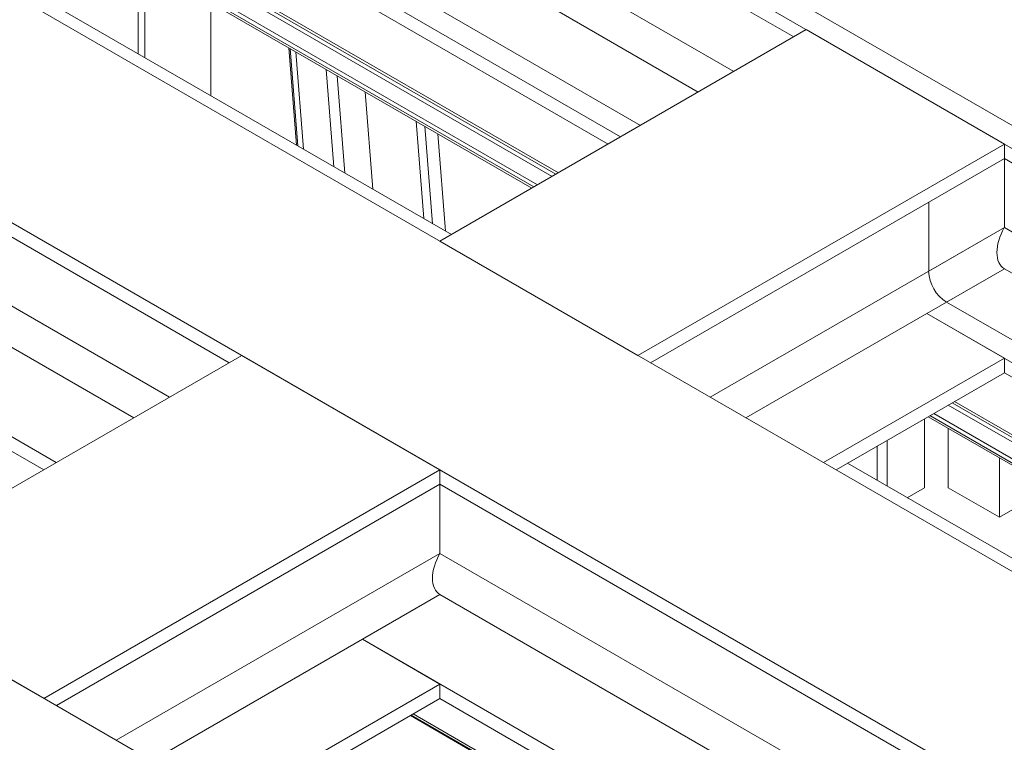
# Model space of a CAD drawing. Header units: millimetres. Extents: x 525 to 29324, y 175 to 20618.
# Tile 496 of 588: x 22929 to 23984, y 15700 to 16474. Entities that reach past the tile are written whole.
import ezdxf

# ---------------------------------------------------------------- set-up
doc = ezdxf.new("R2010")
doc.units = ezdxf.units.MM
doc.linetypes.add('SLD-Continua', pattern=[0])

msp = doc.modelspace()

# ---------------------------------------------------------------- linework, layer by layer
at = {"color": 7, "linetype": 'SLD-Continua', "lineweight": 18, "ltscale": 35}
for p, q in [((25426, 15055.3), (21735.9, 17185)), ((25426, 15055.3), (21735.9, 17185)), ((25426, 15055.3), (21735.9, 17185)), ((25426, 15055.3), (21735.9, 17185)), ((25426, 15055.3), (21735.9, 17185)), ((25426, 15055.3), (21735.9, 17185)), ((25426, 15055.3), (21735.9, 17185)), ((25426, 15055.3), (21735.9, 17185)), ((25213.8, 14932.8), (21523.8, 17062.5)), ((25213.8, 14932.8), (21523.8, 17062.5)), ((25213.8, 14932.8), (21523.8, 17062.5)), ((25213.8, 14932.8), (21523.8, 17062.5)), ((25213.8, 14932.8), (21523.8, 17062.5)), ((25213.8, 14932.8), (21523.8, 17062.5)), ((25213.8, 14932.8), (21523.8, 17062.5)), ((25213.8, 14932.8), (21523.8, 17062.5)), ((23758.2, 16455.3), (22993.8, 16896.5)), ((23758.2, 16455.3), (22993.8, 16896.5)), ((23758.2, 16455.3), (22993.8, 16896.5)), ((23758.2, 16455.3), (22993.8, 16896.5)), ((23758.2, 16455.3), (22993.8, 16896.5)), ((23758.2, 16455.3), (22993.8, 16896.5)), ((23758.2, 16455.3), (22993.8, 16896.5)), ((23758.2, 16455.3), (22993.8, 16896.5)), ((24789.6, 14688), (21088.2, 16824.2)), ((24789.6, 14688), (21088.2, 16824.2)), ((24789.6, 14688), (21088.2, 16824.2)), ((24789.6, 14688), (21088.2, 16824.2)), ((24789.6, 14688), (21088.2, 16824.2)), ((24789.6, 14688), (21088.2, 16824.2)), ((24789.6, 14688), (21088.2, 16824.2)), ((24789.6, 14688), (21088.2, 16824.2)), ((23694.1, 16418.3), (22993.8, 16822.5)), ((23694.1, 16418.3), (22993.8, 16822.5)), ((23694.1, 16418.3), (22993.8, 16822.5)), ((23694.1, 16418.3), (22993.8, 16822.5)), ((23694.1, 16418.3), (22993.8, 16822.5)), ((23694.1, 16418.3), (22993.8, 16822.5)), ((23694.1, 16418.3), (22993.8, 16822.5)), ((23694.1, 16418.3), (22993.8, 16822.5)), ((23694.1, 16418.3), (22993.8, 16822.5)), ((23655.9, 16396.3), (22993.8, 16778.4)), ((23655.9, 16396.3), (22993.8, 16778.4)), ((23655.9, 16396.3), (22993.8, 16778.4)), ((23655.9, 16396.3), (22993.8, 16778.4)), ((23655.9, 16396.3), (22993.8, 16778.4)), ((23655.9, 16396.3), (22993.8, 16778.4)), ((23655.9, 16396.3), (22993.8, 16778.4)), ((23655.9, 16396.3), (22993.8, 16778.4)), ((23655.9, 16396.3), (22993.8, 16778.4)), ((23594, 16360.6), (22931.9, 16742.7)), ((25436.9, 15526.5), (23333.2, 16740.6)), ((23572.8, 16348.3), (22910.7, 16730.4)), ((23572.8, 16348.3), (22910.7, 16730.4)), ((23572.8, 16348.3), (22910.7, 16730.4)), ((23572.8, 16348.3), (22910.7, 16730.4)), ((23572.8, 16348.3), (22910.7, 16730.4)), ((23572.8, 16348.3), (22910.7, 16730.4)), ((23572.8, 16348.3), (22910.7, 16730.4)), ((23572.8, 16348.3), (22910.7, 16730.4)), ((25426.3, 15508.1), (23312, 16728.3)), ((25426.3, 15508.1), (23312, 16728.3)), ((25426.3, 15508.1), (23312, 16728.3)), ((25426.3, 15508.1), (23312, 16728.3)), ((25426.3, 15508.1), (23312, 16728.3)), ((25426.3, 15508.1), (23312, 16728.3)), ((25426.3, 15508.1), (23312, 16728.3)), ((25426.3, 15508.1), (23312, 16728.3)), ((23559.4, 16340.6), (22993.8, 16667)), ((23559.4, 16340.6), (22993.8, 16667)), ((23559.4, 16340.6), (22993.8, 16667)), ((23559.4, 16340.6), (22993.8, 16667)), ((23559.4, 16340.6), (22993.8, 16667)), ((23559.4, 16340.6), (22993.8, 16667)), ((23559.4, 16340.6), (22993.8, 16667)), ((23559.4, 16340.6), (22993.8, 16667)), ((22937.8, 16634.6), (23503.4, 16308.2)), ((23506.1, 16309.8), (22940.6, 16636.2)), ((23506.1, 16309.8), (22940.6, 16636.2)), ((23506.1, 16309.8), (22940.6, 16636.2)), ((23506.1, 16309.8), (22940.6, 16636.2)), ((23506.1, 16309.8), (22940.6, 16636.2)), ((23506.1, 16309.8), (22940.6, 16636.2)), ((23506.1, 16309.8), (22940.6, 16636.2)), ((23506.1, 16309.8), (22940.6, 16636.2)), ((23506.1, 16309.8), (22940.6, 16636.2)), ((23483.8, 16296.9), (22918.3, 16623.4)), ((23483.8, 16296.9), (22918.3, 16623.4)), ((23483.8, 16296.9), (22918.3, 16623.4)), ((23483.8, 16296.9), (22918.3, 16623.4)), ((23483.8, 16296.9), (22918.3, 16623.4)), ((23483.8, 16296.9), (22918.3, 16623.4)), ((23483.8, 16296.9), (22918.3, 16623.4)), ((23483.8, 16296.9), (22918.3, 16623.4)), ((23499.5, 16306), (22933.9, 16632.4)), ((23499.5, 16306), (22933.9, 16632.4)), ((23499.5, 16306), (22933.9, 16632.4)), ((23499.5, 16306), (22933.9, 16632.4)), ((23499.5, 16306), (22933.9, 16632.4)), ((23499.5, 16306), (22933.9, 16632.4)), ((23499.5, 16306), (22933.9, 16632.4)), ((23499.5, 16306), (22933.9, 16632.4)), ((23477.7, 16293.4), (22912.1, 16619.8)), ((23477.7, 16293.4), (22912.1, 16619.8)), ((23477.7, 16293.4), (22912.1, 16619.8)), ((23477.7, 16293.4), (22912.1, 16619.8)), ((23477.7, 16293.4), (22912.1, 16619.8)), ((23477.7, 16293.4), (22912.1, 16619.8)), ((23477.7, 16293.4), (22912.1, 16619.8)), ((23477.7, 16293.4), (22912.1, 16619.8)), ((23479.8, 16294.6), (22914.2, 16621)), ((23479.8, 16294.6), (22914.2, 16621)), ((23479.8, 16294.6), (22914.2, 16621)), ((23479.8, 16294.6), (22914.2, 16621)), ((23479.8, 16294.6), (22914.2, 16621)), ((23479.8, 16294.6), (22914.2, 16621)), ((23479.8, 16294.6), (22914.2, 16621)), ((23479.8, 16294.6), (22914.2, 16621)), ((23391.5, 16243.6), (22825.9, 16570.1)), ((23391.5, 16243.6), (22825.9, 16570.1)), ((23391.5, 16243.6), (22825.9, 16570.1)), ((23391.5, 16243.6), (22825.9, 16570.1)), ((23391.5, 16243.6), (22825.9, 16570.1)), ((23391.5, 16243.6), (22825.9, 16570.1)), ((23391.5, 16243.6), (22825.9, 16570.1)), ((23391.5, 16243.6), (22825.9, 16570.1)), ((23153.6, 16106.4), (22389.2, 16547.5)), ((23153.6, 16106.4), (22389.2, 16547.5)), ((23153.6, 16106.4), (22389.2, 16547.5)), ((23153.6, 16106.4), (22389.2, 16547.5)), ((23153.6, 16106.4), (22389.2, 16547.5)), ((23153.6, 16106.4), (22389.2, 16547.5)), ((23153.6, 16106.4), (22389.2, 16547.5)), ((23153.6, 16106.4), (22389.2, 16547.5)), ((23056, 16536.7), (23056, 16437.2)), ((23056, 16536.7), (23056, 16437.2)), ((23056, 16536.7), (23056, 16437.2)), ((23063.1, 16532.7), (23063.1, 16433.1)), ((23063.1, 16532.7), (23063.1, 16433.1)), ((23063.1, 16532.7), (23063.1, 16433.1)), ((23133.8, 16491.8), (23133.8, 16392.3)), ((23133.8, 16491.8), (23133.8, 16392.3)), ((23133.8, 16491.8), (23133.8, 16392.3)), ((23089.5, 16069.4), (22389.2, 16473.6)), ((23089.5, 16069.4), (22389.2, 16473.6)), ((23089.5, 16069.4), (22389.2, 16473.6)), ((23089.5, 16069.4), (22389.2, 16473.6)), ((23089.5, 16069.4), (22389.2, 16473.6)), ((23089.5, 16069.4), (22389.2, 16473.6)), ((23089.5, 16069.4), (22389.2, 16473.6)), ((23089.5, 16069.4), (22389.2, 16473.6)), ((23379.2, 16236.6), (23771.6, 16463.1)), ((23379.2, 16236.6), (23771.6, 16463.1)), ((23379.2, 16236.6), (23771.6, 16463.1)), ((23379.2, 16236.6), (23771.6, 16463.1)), ((23379.2, 16236.6), (23771.6, 16463.1)), ((23379.2, 16236.6), (23771.6, 16463.1)), ((23379.2, 16236.6), (23771.6, 16463.1)), ((23379.2, 16236.6), (23771.6, 16463.1)), ((23983.8, 16340.6), (23771.6, 16463.1)), ((23983.8, 16340.6), (23771.6, 16463.1)), ((23983.8, 16340.6), (23771.6, 16463.1)), ((23983.8, 16340.6), (23771.6, 16463.1)), ((23983.8, 16340.6), (23771.6, 16463.1)), ((23983.8, 16340.6), (23771.6, 16463.1)), ((23983.8, 16340.6), (23771.6, 16463.1)), ((23983.8, 16340.6), (23771.6, 16463.1)), ((23225.6, 16339.3), (23217.4, 16443.6)), ((23225.6, 16339.3), (23217.4, 16443.6)), ((23225.6, 16339.3), (23217.4, 16443.6)), ((23227.1, 16338.5), (23218.8, 16442.8)), ((23227.1, 16338.5), (23218.8, 16442.8)), ((23227.1, 16338.5), (23218.8, 16442.8)), ((23233, 16335.1), (23224.7, 16439.4)), ((23233, 16335.1), (23224.7, 16439.4)), ((23233, 16335.1), (23224.7, 16439.4)), ((23051.3, 16047.3), (22389.2, 16429.5)), ((23051.3, 16047.3), (22389.2, 16429.5)), ((23051.3, 16047.3), (22389.2, 16429.5)), ((23051.3, 16047.3), (22389.2, 16429.5)), ((23051.3, 16047.3), (22389.2, 16429.5)), ((23051.3, 16047.3), (22389.2, 16429.5)), ((23051.3, 16047.3), (22389.2, 16429.5)), ((23051.3, 16047.3), (22389.2, 16429.5)), ((23265.7, 16316.2), (23257.4, 16420.5)), ((23265.7, 16316.2), (23257.4, 16420.5)), ((23265.7, 16316.2), (23257.4, 16420.5)), ((23277.5, 16309.4), (23269.3, 16413.7)), ((23277.5, 16309.4), (23269.3, 16413.7)), ((23277.5, 16309.4), (23269.3, 16413.7)), ((23307.2, 16292.2), (23299, 16396.5)), ((23307.2, 16292.2), (23299, 16396.5)), ((23307.2, 16292.2), (23299, 16396.5)), ((22968.3, 15999.4), (22306.2, 16381.5)), ((22968.3, 15999.4), (22306.2, 16381.5)), ((22968.3, 15999.4), (22306.2, 16381.5)), ((22968.3, 15999.4), (22306.2, 16381.5)), ((22968.3, 15999.4), (22306.2, 16381.5)), ((22968.3, 15999.4), (22306.2, 16381.5)), ((22968.3, 15999.4), (22306.2, 16381.5)), ((22968.3, 15999.4), (22306.2, 16381.5)), ((23353.6, 16365), (23361.9, 16260.7)), ((23353.6, 16365), (23361.9, 16260.7)), ((23353.6, 16365), (23361.9, 16260.7)), ((23353.6, 16365), (23361.9, 16260.7)), ((23353.6, 16365), (23361.9, 16260.7)), ((23362.9, 16359.6), (23371.2, 16255.3)), ((23362.9, 16359.6), (23371.2, 16255.3)), ((23362.9, 16359.6), (23371.2, 16255.3)), ((23362.9, 16359.6), (23371.2, 16255.3)), ((23362.9, 16359.6), (23371.2, 16255.3)), ((23377.1, 16351.5), (23385.3, 16247.2)), ((23377.1, 16351.5), (23385.3, 16247.2)), ((23377.1, 16351.5), (23385.3, 16247.2)), ((23377.1, 16351.5), (23385.3, 16247.2)), ((23377.1, 16351.5), (23385.3, 16247.2)), ((23591.3, 16114.1), (23983.8, 16340.6)), ((23591.3, 16114.1), (23983.8, 16340.6)), ((23591.3, 16114.1), (23983.8, 16340.6)), ((23591.3, 16114.1), (23983.8, 16340.6)), ((23591.3, 16114.1), (23983.8, 16340.6)), ((23591.3, 16114.1), (23983.8, 16340.6)), ((23591.3, 16114.1), (23983.8, 16340.6)), ((23591.3, 16114.1), (23983.8, 16340.6)), ((23983.8, 16325.1), (23983.8, 16340.6)), ((23983.8, 16325.1), (23983.8, 16340.6)), ((23983.8, 16325.1), (23983.8, 16340.6)), ((23983.8, 16325.1), (23983.8, 16340.6)), ((23983.8, 16325.1), (23983.8, 16340.6)), ((23983.8, 16325.1), (23983.8, 16340.6)), ((23983.8, 16325.1), (23983.8, 16340.6)), ((23983.8, 16325.1), (23983.8, 16340.6)), ((22954.8, 15991.6), (22389.2, 16318)), ((22954.8, 15991.6), (22389.2, 16318)), ((22954.8, 15991.6), (22389.2, 16318)), ((22954.8, 15991.6), (22389.2, 16318)), ((22954.8, 15991.6), (22389.2, 16318)), ((22954.8, 15991.6), (22389.2, 16318)), ((22954.8, 15991.6), (22389.2, 16318)), ((22954.8, 15991.6), (22389.2, 16318)), ((23604.8, 16106.4), (23983.8, 16325.1)), ((23604.8, 16106.4), (23983.8, 16325.1)), ((23604.8, 16106.4), (23983.8, 16325.1)), ((23604.8, 16106.4), (23983.8, 16325.1)), ((23604.8, 16106.4), (23983.8, 16325.1)), ((23604.8, 16106.4), (23983.8, 16325.1)), ((23604.8, 16106.4), (23983.8, 16325.1)), ((23604.8, 16106.4), (23983.8, 16325.1)), ((23983.8, 16251.1), (23983.8, 16325.1)), ((24748.1, 15884), (23983.8, 16325.1)), ((24748.1, 15884), (23983.8, 16325.1)), ((24748.1, 15884), (23983.8, 16325.1)), ((24748.1, 15884), (23983.8, 16325.1)), ((24748.1, 15884), (23983.8, 16325.1)), ((24748.1, 15884), (23983.8, 16325.1)), ((24748.1, 15884), (23983.8, 16325.1)), ((24748.1, 15884), (23983.8, 16325.1)), ((23983.8, 16251.1), (23983.8, 16325.1)), ((23983.8, 16251.1), (23983.8, 16325.1)), ((23983.8, 16251.1), (23983.8, 16325.1)), ((23983.8, 16251.1), (23983.8, 16325.1)), ((23983.8, 16251.1), (23983.8, 16325.1)), ((23983.8, 16251.1), (23983.8, 16325.1)), ((23983.8, 16251.1), (23983.8, 16325.1)), ((23983.8, 16251.1), (23983.8, 16325.1)), ((23902.8, 16278.4), (23902.8, 16204.4)), ((23668.8, 16069.4), (23983.8, 16251.1)), ((23668.8, 16069.4), (23983.8, 16251.1)), ((23668.8, 16069.4), (23983.8, 16251.1)), ((23668.8, 16069.4), (23983.8, 16251.1)), ((23668.8, 16069.4), (23983.8, 16251.1)), ((23668.8, 16069.4), (23983.8, 16251.1)), ((23668.8, 16069.4), (23983.8, 16251.1)), ((23668.8, 16069.4), (23983.8, 16251.1)), ((23902.8, 16204.4), (23983.8, 16251.1)), ((24684.1, 15847), (23983.8, 16251.1)), ((24684.1, 15847), (23983.8, 16251.1)), ((24684.1, 15847), (23983.8, 16251.1)), ((24684.1, 15847), (23983.8, 16251.1)), ((24684.1, 15847), (23983.8, 16251.1)), ((24684.1, 15847), (23983.8, 16251.1)), ((24684.1, 15847), (23983.8, 16251.1)), ((24684.1, 15847), (23983.8, 16251.1)), ((24684.1, 15847), (23983.8, 16251.1)), ((23591.3, 16114.1), (23379.2, 16236.6)), ((23591.3, 16114.1), (23379.2, 16236.6)), ((23591.3, 16114.1), (23379.2, 16236.6)), ((23591.3, 16114.1), (23379.2, 16236.6)), ((23591.3, 16114.1), (23379.2, 16236.6)), ((23591.3, 16114.1), (23379.2, 16236.6)), ((23591.3, 16114.1), (23379.2, 16236.6)), ((23591.3, 16114.1), (23379.2, 16236.6)), ((23983.8, 16207.1), (23900.7, 16159.1)), ((23983.8, 16207.1), (23900.7, 16159.1)), ((23983.8, 16207.1), (23900.7, 16159.1)), ((23983.8, 16207.1), (23900.7, 16159.1)), ((23983.8, 16207.1), (23900.7, 16159.1)), ((23983.8, 16207.1), (23900.7, 16159.1)), ((23983.8, 16207.1), (23900.7, 16159.1)), ((23983.8, 16207.1), (23900.7, 16159.1)), ((23983.8, 16207.1), (23921.9, 16171.3)), ((24645.9, 15824.9), (23983.8, 16207.1)), ((24645.9, 15824.9), (23983.8, 16207.1)), ((24645.9, 15824.9), (23983.8, 16207.1)), ((24645.9, 15824.9), (23983.8, 16207.1)), ((24645.9, 15824.9), (23983.8, 16207.1)), ((24645.9, 15824.9), (23983.8, 16207.1)), ((24645.9, 15824.9), (23983.8, 16207.1)), ((24645.9, 15824.9), (23983.8, 16207.1)), ((24645.9, 15824.9), (23983.8, 16207.1)), ((24584, 15789.2), (23921.9, 16171.3)), ((23707, 16047.3), (23900.7, 16159.1)), ((23707, 16047.3), (23900.7, 16159.1)), ((23707, 16047.3), (23900.7, 16159.1)), ((23707, 16047.3), (23900.7, 16159.1)), ((23707, 16047.3), (23900.7, 16159.1)), ((23707, 16047.3), (23900.7, 16159.1)), ((23707, 16047.3), (23900.7, 16159.1)), ((23707, 16047.3), (23900.7, 16159.1)), ((24562.8, 15777), (23900.7, 16159.1)), ((24562.8, 15777), (23900.7, 16159.1)), ((24562.8, 15777), (23900.7, 16159.1)), ((24562.8, 15777), (23900.7, 16159.1)), ((24562.8, 15777), (23900.7, 16159.1)), ((24562.8, 15777), (23900.7, 16159.1)), ((24562.8, 15777), (23900.7, 16159.1)), ((24562.8, 15777), (23900.7, 16159.1)), ((23983.8, 16111.1), (23900.7, 16159.1)), ((23983.8, 16111.1), (23900.7, 16159.1)), ((23983.8, 16111.1), (23900.7, 16159.1)), ((23983.8, 16111.1), (23900.7, 16159.1)), ((23983.8, 16111.1), (23900.7, 16159.1)), ((23983.8, 16111.1), (23900.7, 16159.1)), ((23983.8, 16111.1), (23900.7, 16159.1)), ((23983.8, 16111.1), (23900.7, 16159.1)), ((22742.8, 15869.3), (23167.1, 16114.1)), ((22742.8, 15869.3), (23167.1, 16114.1)), ((22742.8, 15869.3), (23167.1, 16114.1)), ((22742.8, 15869.3), (23167.1, 16114.1)), ((22742.8, 15869.3), (23167.1, 16114.1)), ((22742.8, 15869.3), (23167.1, 16114.1)), ((22742.8, 15869.3), (23167.1, 16114.1)), ((22742.8, 15869.3), (23167.1, 16114.1)), ((23379.2, 15991.7), (23167.1, 16114.1)), ((23379.2, 15991.7), (23167.1, 16114.1)), ((23379.2, 15991.7), (23167.1, 16114.1)), ((23379.2, 15991.7), (23167.1, 16114.1)), ((23379.2, 15991.7), (23167.1, 16114.1)), ((23379.2, 15991.7), (23167.1, 16114.1)), ((23379.2, 15991.7), (23167.1, 16114.1)), ((23379.2, 15991.7), (23167.1, 16114.1)), ((23790.1, 15999.4), (23983.8, 16111.1)), ((23790.1, 15999.4), (23983.8, 16111.1)), ((23790.1, 15999.4), (23983.8, 16111.1)), ((23790.1, 15999.4), (23983.8, 16111.1)), ((23790.1, 15999.4), (23983.8, 16111.1)), ((23790.1, 15999.4), (23983.8, 16111.1)), ((23790.1, 15999.4), (23983.8, 16111.1)), ((23790.1, 15999.4), (23983.8, 16111.1)), ((23983.8, 16095.6), (23983.8, 16111.1)), ((23983.8, 16095.6), (23983.8, 16111.1)), ((23983.8, 16095.6), (23983.8, 16111.1)), ((23983.8, 16095.6), (23983.8, 16111.1)), ((23983.8, 16095.6), (23983.8, 16111.1)), ((23983.8, 16095.6), (23983.8, 16111.1)), ((23983.8, 16095.6), (23983.8, 16111.1)), ((23983.8, 16095.6), (23983.8, 16111.1)), ((23803.6, 15991.6), (23983.8, 16095.6)), ((23803.6, 15991.6), (23983.8, 16095.6)), ((23803.6, 15991.6), (23983.8, 16095.6)), ((23803.6, 15991.6), (23983.8, 16095.6)), ((23803.6, 15991.6), (23983.8, 16095.6)), ((23803.6, 15991.6), (23983.8, 16095.6)), ((23803.6, 15991.6), (23983.8, 16095.6)), ((23803.6, 15991.6), (23983.8, 16095.6)), ((24549.3, 15769.2), (23983.8, 16095.6)), ((24549.3, 15769.2), (23983.8, 16095.6)), ((24549.3, 15769.2), (23983.8, 16095.6)), ((24549.3, 15769.2), (23983.8, 16095.6)), ((24549.3, 15769.2), (23983.8, 16095.6)), ((24549.3, 15769.2), (23983.8, 16095.6)), ((24549.3, 15769.2), (23983.8, 16095.6)), ((24549.3, 15769.2), (23983.8, 16095.6)), ((23927.8, 16063.3), (24493.3, 15736.9)), ((24496.1, 15738.5), (23930.5, 16064.9)), ((24496.1, 15738.5), (23930.5, 16064.9)), ((24496.1, 15738.5), (23930.5, 16064.9)), ((24496.1, 15738.5), (23930.5, 16064.9)), ((24496.1, 15738.5), (23930.5, 16064.9)), ((24496.1, 15738.5), (23930.5, 16064.9)), ((24496.1, 15738.5), (23930.5, 16064.9)), ((24496.1, 15738.5), (23930.5, 16064.9)), ((24496.1, 15738.5), (23930.5, 16064.9)), ((24489.4, 15734.6), (23923.8, 16061)), ((24489.4, 15734.6), (23923.8, 16061)), ((24489.4, 15734.6), (23923.8, 16061)), ((24489.4, 15734.6), (23923.8, 16061)), ((24489.4, 15734.6), (23923.8, 16061)), ((24489.4, 15734.6), (23923.8, 16061)), ((24489.4, 15734.6), (23923.8, 16061)), ((24489.4, 15734.6), (23923.8, 16061)), ((23898.2, 16046.3), (23898.2, 15972.5)), ((24467.6, 15722.1), (23902.1, 16048.5)), ((24467.6, 15722.1), (23902.1, 16048.5)), ((24467.6, 15722.1), (23902.1, 16048.5)), ((24467.6, 15722.1), (23902.1, 16048.5)), ((24467.6, 15722.1), (23902.1, 16048.5)), ((24467.6, 15722.1), (23902.1, 16048.5)), ((24467.6, 15722.1), (23902.1, 16048.5)), ((24467.6, 15722.1), (23902.1, 16048.5)), ((24469.7, 15723.3), (23904.1, 16049.7)), ((24469.7, 15723.3), (23904.1, 16049.7)), ((24469.7, 15723.3), (23904.1, 16049.7)), ((24469.7, 15723.3), (23904.1, 16049.7)), ((24469.7, 15723.3), (23904.1, 16049.7)), ((24469.7, 15723.3), (23904.1, 16049.7)), ((24469.7, 15723.3), (23904.1, 16049.7)), ((24469.7, 15723.3), (23904.1, 16049.7)), ((24473.8, 15725.6), (23908.2, 16052)), ((24473.8, 15725.6), (23908.2, 16052)), ((24473.8, 15725.6), (23908.2, 16052)), ((24473.8, 15725.6), (23908.2, 16052)), ((24473.8, 15725.6), (23908.2, 16052)), ((24473.8, 15725.6), (23908.2, 16052)), ((24473.8, 15725.6), (23908.2, 16052)), ((24473.8, 15725.6), (23908.2, 16052)), ((23923.7, 16036), (23923.7, 15972.5)), ((23858.3, 16023.2), (23858.3, 15974.2)), ((23847.7, 16017.1), (23847.7, 15980.3)), ((23978.5, 16004.4), (23978.5, 15940.9)), ((22954.9, 15746.8), (23379.2, 15991.7)), ((22954.9, 15746.8), (23379.2, 15991.7)), ((22954.9, 15746.8), (23379.2, 15991.7)), ((22954.9, 15746.8), (23379.2, 15991.7)), ((22954.9, 15746.8), (23379.2, 15991.7)), ((22954.9, 15746.8), (23379.2, 15991.7)), ((22954.9, 15746.8), (23379.2, 15991.7)), ((22954.9, 15746.8), (23379.2, 15991.7)), ((23379.2, 15976.2), (23379.2, 15991.7)), ((23379.2, 15976.2), (23379.2, 15991.7)), ((23379.2, 15976.2), (23379.2, 15991.7)), ((23379.2, 15976.2), (23379.2, 15991.7)), ((23379.2, 15976.2), (23379.2, 15991.7)), ((23379.2, 15976.2), (23379.2, 15991.7)), ((23379.2, 15976.2), (23379.2, 15991.7)), ((23379.2, 15976.2), (23379.2, 15991.7)), ((24381.4, 15672.3), (23815.8, 15998.7)), ((24381.4, 15672.3), (23815.8, 15998.7)), ((24381.4, 15672.3), (23815.8, 15998.7)), ((24381.4, 15672.3), (23815.8, 15998.7)), ((24381.4, 15672.3), (23815.8, 15998.7)), ((24381.4, 15672.3), (23815.8, 15998.7)), ((24381.4, 15672.3), (23815.8, 15998.7)), ((24381.4, 15672.3), (23815.8, 15998.7)), ((22968.4, 15739.1), (23379.2, 15976.2)), ((22968.4, 15739.1), (23379.2, 15976.2)), ((22968.4, 15739.1), (23379.2, 15976.2)), ((22968.4, 15739.1), (23379.2, 15976.2)), ((22968.4, 15739.1), (23379.2, 15976.2)), ((22968.4, 15739.1), (23379.2, 15976.2)), ((22968.4, 15739.1), (23379.2, 15976.2)), ((22968.4, 15739.1), (23379.2, 15976.2)), ((24143.6, 15535), (23379.2, 15976.2)), ((24143.6, 15535), (23379.2, 15976.2)), ((24143.6, 15535), (23379.2, 15976.2)), ((24143.6, 15535), (23379.2, 15976.2)), ((24143.6, 15535), (23379.2, 15976.2)), ((24143.6, 15535), (23379.2, 15976.2)), ((24143.6, 15535), (23379.2, 15976.2)), ((24143.6, 15535), (23379.2, 15976.2)), ((23379.2, 15902.2), (23379.2, 15976.2)), ((23379.2, 15902.2), (23379.2, 15976.2)), ((23379.2, 15902.2), (23379.2, 15976.2)), ((23379.2, 15902.2), (23379.2, 15976.2)), ((23379.2, 15902.2), (23379.2, 15976.2)), ((23379.2, 15902.2), (23379.2, 15976.2)), ((23379.2, 15902.2), (23379.2, 15976.2)), ((23379.2, 15902.2), (23379.2, 15976.2)), ((23879.7, 15961.8), (23898.2, 15972.5)), ((23923.7, 15972.5), (23978.5, 15940.9)), ((23978.5, 15940.9), (24013.8, 15961.3)), ((23032.5, 15702.1), (23379.2, 15902.2)), ((23032.5, 15702.1), (23379.2, 15902.2)), ((23032.5, 15702.1), (23379.2, 15902.2)), ((23032.5, 15702.1), (23379.2, 15902.2)), ((23032.5, 15702.1), (23379.2, 15902.2)), ((23032.5, 15702.1), (23379.2, 15902.2)), ((23032.5, 15702.1), (23379.2, 15902.2)), ((23032.5, 15702.1), (23379.2, 15902.2)), ((24079.5, 15498), (23379.2, 15902.2)), ((24079.5, 15498), (23379.2, 15902.2)), ((24079.5, 15498), (23379.2, 15902.2)), ((24079.5, 15498), (23379.2, 15902.2)), ((24079.5, 15498), (23379.2, 15902.2)), ((24079.5, 15498), (23379.2, 15902.2)), ((24079.5, 15498), (23379.2, 15902.2)), ((24079.5, 15498), (23379.2, 15902.2)), ((22954.9, 15746.8), (22742.8, 15869.3)), ((22954.9, 15746.8), (22742.8, 15869.3)), ((22954.9, 15746.8), (22742.8, 15869.3)), ((22954.9, 15746.8), (22742.8, 15869.3)), ((22954.9, 15746.8), (22742.8, 15869.3)), ((22954.9, 15746.8), (22742.8, 15869.3)), ((22954.9, 15746.8), (22742.8, 15869.3)), ((22954.9, 15746.8), (22742.8, 15869.3)), ((23379.2, 15858.1), (23296.1, 15810.2)), ((23379.2, 15858.1), (23296.1, 15810.2)), ((23379.2, 15858.1), (23296.1, 15810.2)), ((23379.2, 15858.1), (23296.1, 15810.2)), ((23379.2, 15858.1), (23296.1, 15810.2)), ((23379.2, 15858.1), (23296.1, 15810.2)), ((23379.2, 15858.1), (23296.1, 15810.2)), ((23379.2, 15858.1), (23296.1, 15810.2)), ((24041.3, 15476), (23379.2, 15858.1)), ((24041.3, 15476), (23379.2, 15858.1)), ((24041.3, 15476), (23379.2, 15858.1)), ((24041.3, 15476), (23379.2, 15858.1)), ((24041.3, 15476), (23379.2, 15858.1)), ((24041.3, 15476), (23379.2, 15858.1)), ((24041.3, 15476), (23379.2, 15858.1)), ((24041.3, 15476), (23379.2, 15858.1)), ((23070.6, 15680), (23296.1, 15810.2)), ((23070.6, 15680), (23296.1, 15810.2)), ((23070.6, 15680), (23296.1, 15810.2)), ((23070.6, 15680), (23296.1, 15810.2)), ((23070.6, 15680), (23296.1, 15810.2)), ((23070.6, 15680), (23296.1, 15810.2)), ((23070.6, 15680), (23296.1, 15810.2)), ((23070.6, 15680), (23296.1, 15810.2)), ((23958.2, 15428), (23296.1, 15810.2)), ((23958.2, 15428), (23296.1, 15810.2)), ((23958.2, 15428), (23296.1, 15810.2)), ((23958.2, 15428), (23296.1, 15810.2)), ((23958.2, 15428), (23296.1, 15810.2)), ((23958.2, 15428), (23296.1, 15810.2)), ((23958.2, 15428), (23296.1, 15810.2)), ((23958.2, 15428), (23296.1, 15810.2)), ((23379.2, 15762.2), (23296.1, 15810.2)), ((23379.2, 15762.2), (23296.1, 15810.2)), ((23379.2, 15762.2), (23296.1, 15810.2)), ((23379.2, 15762.2), (23296.1, 15810.2)), ((23379.2, 15762.2), (23296.1, 15810.2)), ((23379.2, 15762.2), (23296.1, 15810.2)), ((23379.2, 15762.2), (23296.1, 15810.2)), ((23379.2, 15762.2), (23296.1, 15810.2)), ((23153.7, 15632.1), (23379.2, 15762.2)), ((23153.7, 15632.1), (23379.2, 15762.2)), ((23153.7, 15632.1), (23379.2, 15762.2)), ((23153.7, 15632.1), (23379.2, 15762.2)), ((23153.7, 15632.1), (23379.2, 15762.2)), ((23153.7, 15632.1), (23379.2, 15762.2)), ((23153.7, 15632.1), (23379.2, 15762.2)), ((23153.7, 15632.1), (23379.2, 15762.2)), ((23379.2, 15746.7), (23379.2, 15762.2)), ((23379.2, 15746.7), (23379.2, 15762.2)), ((23379.2, 15746.7), (23379.2, 15762.2)), ((23379.2, 15746.7), (23379.2, 15762.2)), ((23379.2, 15746.7), (23379.2, 15762.2)), ((23379.2, 15746.7), (23379.2, 15762.2)), ((23379.2, 15746.7), (23379.2, 15762.2)), ((23379.2, 15746.7), (23379.2, 15762.2)), ((23167.2, 15624.3), (23379.2, 15746.7)), ((23167.2, 15624.3), (23379.2, 15746.7)), ((23167.2, 15624.3), (23379.2, 15746.7)), ((23167.2, 15624.3), (23379.2, 15746.7)), ((23167.2, 15624.3), (23379.2, 15746.7)), ((23167.2, 15624.3), (23379.2, 15746.7)), ((23167.2, 15624.3), (23379.2, 15746.7)), ((23167.2, 15624.3), (23379.2, 15746.7)), ((23944.8, 15420.3), (23379.2, 15746.7)), ((23944.8, 15420.3), (23379.2, 15746.7)), ((23944.8, 15420.3), (23379.2, 15746.7)), ((23944.8, 15420.3), (23379.2, 15746.7)), ((23944.8, 15420.3), (23379.2, 15746.7)), ((23944.8, 15420.3), (23379.2, 15746.7)), ((23944.8, 15420.3), (23379.2, 15746.7)), ((23944.8, 15420.3), (23379.2, 15746.7)), ((23347.6, 15728.4), (23913.1, 15402)), ((23347.6, 15728.4), (23913.1, 15402)), ((23347.6, 15728.4), (23913.1, 15402)), ((23347.6, 15728.4), (23913.1, 15402)), ((23347.6, 15728.4), (23913.1, 15402)), ((23347.6, 15728.4), (23913.1, 15402)), ((23347.6, 15728.4), (23913.1, 15402)), ((23347.6, 15728.4), (23913.1, 15402)), ((23914, 15402.6), (23348.5, 15729)), ((23914, 15402.6), (23348.5, 15729)), ((23914, 15402.6), (23348.5, 15729)), ((23914, 15402.6), (23348.5, 15729)), ((23914, 15402.6), (23348.5, 15729)), ((23914, 15402.6), (23348.5, 15729)), ((23914, 15402.6), (23348.5, 15729)), ((23914, 15402.6), (23348.5, 15729)), ((23916.1, 15403.8), (23350.6, 15730.2)), ((23916.1, 15403.8), (23350.6, 15730.2)), ((23916.1, 15403.8), (23350.6, 15730.2)), ((23916.1, 15403.8), (23350.6, 15730.2)), ((23916.1, 15403.8), (23350.6, 15730.2)), ((23916.1, 15403.8), (23350.6, 15730.2)), ((23916.1, 15403.8), (23350.6, 15730.2)), ((23916.1, 15403.8), (23350.6, 15730.2))]:
    msp.add_line(p, q, dxfattribs=at)
at = {"color": 7, "linetype": 'SLD-Continua', "lineweight": 18, "ltscale": 1225}
msp.add_arc((23944.1, 16206.2), 41.4, 182.5168, 237.4832, dxfattribs=at)
for centre in [(24002.9, 16240.1), (24002.9, 16240.1), (24002.9, 16240.1), (24002.9, 16240.1), (24002.9, 16240.1), (24002.9, 16240.1), (24002.9, 16240.1), (24002.9, 16240.1), (24002.9, 16240.1), (23398.3, 15891.2), (23398.3, 15891.2), (23398.3, 15891.2), (23398.3, 15891.2), (23398.3, 15891.2), (23398.3, 15891.2), (23398.3, 15891.2), (23398.3, 15891.2)]:
    msp.add_ellipse(centre, major_axis=(19.1, 33.1), ratio=0.577299, start_param=1.57093, end_param=3.141726, dxfattribs=at)

doc.saveas('drawing.dxf')
